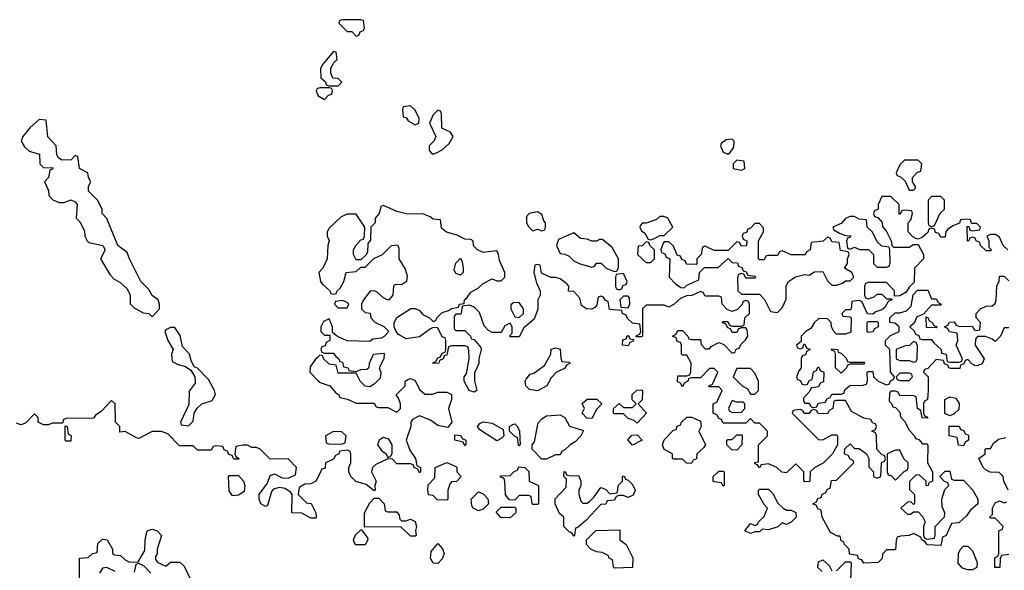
# Model space of a CAD drawing. Header units: inches. Extents: x 2701323 to 2964515, y 494916 to 722124.
# Tile 467 of 656: x 2858685 to 2863031, y 626876 to 629306. Entities that reach past the tile are written whole.
import ezdxf

# ---------------------------------------------------------------- set-up
doc = ezdxf.new("R2010")
doc.units = ezdxf.units.IN
doc.header["$MEASUREMENT"] = 0
doc.layers.add('C8652', color=7, linetype='Continuous')
doc.layers.add('C8662', color=7, linetype='Continuous')

msp = doc.modelspace()

# ---------------------------------------------------------------- linework, layer by layer
at = {"layer": 'C8652', "color": 2, "elevation": 2}
for points in [[(2860000, 629002.7), (2859998, 629002), (2859994, 628990), (2860000, 628975)], [(2860000, 627817), (2859990, 627808), (2859966.4, 627773.6), (2859964.7, 627750), (2860000, 627713.2)], [(2860000, 627286), (2859992, 627270), (2859970, 627258), (2859943.6, 627256.4), (2859918, 627242), (2859914, 627210), (2859950, 627174), (2859971.1, 627171.1), (2859992, 627130), (2859994, 627110), (2859990, 627106), (2859970, 627106), (2859930, 627128), (2859886, 627130), (2859888, 627210), (2859880.4, 627220.4), (2859856.4, 627236.4), (2859830, 627242), (2859805.4, 627234.6), (2859796, 627224), (2859778, 627162), (2859770, 627158), (2859749, 627170), (2859742, 627190), (2859742, 627210), (2859779, 627261), (2859790, 627294), (2859810, 627302), (2859843.6, 627283.6), (2859870, 627282), (2859902, 627298), (2859906, 627330), (2859870, 627368), (2859790, 627366), (2859746, 627410), (2859730, 627418), (2859710, 627418), (2859690, 627428), (2859670, 627428), (2859638, 627422), (2859634, 627390), (2859638, 627378), (2859654, 627370), (2859650, 627366), (2859630, 627366), (2859622, 627382), (2859607.3, 627387.3), (2859602, 627402), (2859587.3, 627407.3), (2859582, 627422), (2859550, 627426), (2859538, 627422), (2859530, 627406), (2859470, 627406), (2859450, 627426), (2859390, 627426), (2859339, 627479), (2859310, 627488), (2859270, 627488), (2859210, 627458), (2859200.4, 627460.4), (2859150, 627488), (2859126, 627486), (2859126, 627510), (2859108, 627530), (2859106, 627610), (2859090, 627626), (2859043.6, 627576.4), (2859019.6, 627560.4), (2859010, 627548), (2858890, 627546), (2858878, 627542), (2858874, 627526), (2858830, 627526), (2858810, 627518), (2858790, 627518), (2858766, 627530), (2858766, 627550), (2858750, 627566), (2858710, 627526), (2858690, 627518), (2858670, 627526)], [(2858948, 626810), (2858948, 626930), (2858987.3, 626932.7), (2859006, 626950), (2859026, 626954), (2859030, 626994), (2859050, 627014), (2859071.1, 627011.1), (2859094, 626970), (2859094, 626950), (2859103.6, 626943.6), (2859130, 626942), (2859150, 626922), (2859170, 626912), (2859207.3, 626912.7), (2859236.4, 626963.6), (2859238, 627010), (2859248, 627050), (2859270, 627058), (2859290.9, 627050.9), (2859311.3, 627030), (2859291.3, 626970), (2859291.3, 626948.7), (2859283.6, 626936.4), (2859283.6, 626923.6), (2859294, 626910), (2859330, 626894), (2859350, 626912), (2859391.6, 626911.6), (2859410, 626894), (2859442, 626830)], [(2859106, 626870), (2859070, 626888), (2859050, 626886), (2859036.9, 626863.1)], [(2859264, 626864), (2859234.6, 626894.6), (2859210, 626906), (2859198, 626902), (2859190, 626868)]]:
    msp.add_lwpolyline(points, dxfattribs=at)
for points in [[(2858770, 628866), (2858730, 628828.7), (2858698, 628790), (2858691.3, 628770), (2858705.4, 628745.4), (2858726, 628726), (2858772.7, 628712.7), (2858774, 628670), (2858790, 628654), (2858832.7, 628652.7), (2858830, 628646), (2858818, 628642), (2858812, 628610), (2858794, 628590), (2858811.6, 628551.6), (2858814, 628530), (2858831.6, 628511.6), (2858859.6, 628499.6), (2858880.4, 628499.6), (2858910, 628511), (2858930, 628502), (2858938, 628490), (2858934, 628430), (2858950, 628414), (2858970, 628374), (2858972, 628350), (2858982, 628330), (2858990, 628322), (2859052, 628310), (2859062, 628290), (2859042, 628250), (2859082, 628182), (2859101.4, 628161.4), (2859127.1, 628147.1), (2859158.8, 628118.8), (2859172, 628090), (2859172.7, 628052.7), (2859190, 628034), (2859230, 628012), (2859254, 628010), (2859270, 627994), (2859302, 628030), (2859302, 628050), (2859295.3, 628070), (2859269.2, 628089.2), (2859255.1, 628115.1), (2859219, 628150), (2859168.7, 628250), (2859159, 628279), (2859118, 628310), (2859068.9, 628428.9), (2859048.7, 628450), (2859048, 628470), (2859028, 628510), (2858989, 628549), (2858988.9, 628571.1), (2858998, 628590), (2858988, 628610), (2858986, 628630), (2858948, 628650), (2858942, 628702), (2858930, 628706), (2858912, 628688), (2858870, 628686), (2858856.4, 628696.4), (2858848, 628710), (2858846, 628750), (2858808.4, 628788.4), (2858802, 628862)], [(2859370, 627948), (2859350, 627948), (2859330, 627938), (2859324.7, 627930), (2859338, 627890), (2859362, 627850), (2859354, 627830), (2859358, 627798), (2859383.6, 627783.6), (2859416, 627776), (2859439.8, 627759.8), (2859458, 627730), (2859458.8, 627701.2), (2859432.7, 627667.3), (2859431.6, 627608.4), (2859394, 627530), (2859398, 627518), (2859430, 627514), (2859450, 627534), (2859455.3, 627570), (2859468.7, 627591.3), (2859489, 627611), (2859534, 627626), (2859548.4, 627651.6), (2859544, 627670), (2859518.6, 627718.6), (2859470, 627768), (2859454.6, 627774.6), (2859441.2, 627801.2), (2859434, 627830), (2859404, 627864), (2859392.9, 627912.9)], [(2858890, 627446), (2858886, 627450), (2858886, 627514), (2858894, 627510), (2858898, 627478), (2858911.6, 627471.6), (2858910, 627446)], [(2859624, 627204), (2859610, 627226), (2859606, 627290), (2859610, 627294), (2859650, 627294), (2859672, 627270), (2859678, 627250), (2859676, 627224), (2859650, 627208)]]:
    msp.add_lwpolyline(points, close=True, dxfattribs=at)
at = {"layer": 'C8662', "color": 2, "elevation": 2}
for points in [[(2860190, 629306), (2860110, 629306), (2860098, 629302), (2860094, 629290), (2860130, 629254), (2860150, 629254), (2860170, 629234), (2860182, 629238), (2860187.3, 629252.7), (2860202, 629258), (2860206, 629270), (2860202, 629302)], [(2860070, 629166), (2860022, 629110), (2860012, 629090), (2860014, 629050), (2860032.7, 629032.7), (2860038, 629018), (2860050, 629014), (2860090, 629014), (2860106, 629030), (2860090, 629046), (2860067.3, 629047.3), (2860058, 629070), (2860058, 629090), (2860068, 629112), (2860086, 629130), (2860082, 629162)], [(2860410, 628926), (2860378, 628922), (2860374, 628910), (2860378, 628878), (2860390, 628874), (2860399.6, 628859.6), (2860430, 628842), (2860446, 628850), (2860448, 628870), (2860430, 628906)], [(2860530, 628906), (2860510, 628886), (2860494, 628850), (2860522, 628790), (2860512, 628770), (2860492, 628750), (2860492, 628730), (2860499.6, 628719.6), (2860510, 628712), (2860530, 628722), (2860550, 628732), (2860580.4, 628759.6), (2860598, 628790), (2860586, 628810), (2860547.3, 628827.3), (2860546, 628890), (2860542, 628902)], [(2861830, 628778), (2861803.6, 628776.4), (2861781, 628759), (2861778, 628750), (2861790, 628722), (2861810, 628712), (2861820.4, 628719.6), (2861836.4, 628743.6), (2861838, 628770)], [(2861850, 628686), (2861834, 628670), (2861834, 628650), (2861870, 628642), (2861886, 628650), (2861882, 628682)], [(2862650, 628686), (2862590, 628686), (2862570, 628666), (2862554, 628630), (2862558, 628618), (2862572.7, 628612.7), (2862592.7, 628592.7), (2862610, 628554), (2862630, 628554), (2862638, 628562), (2862638, 628570), (2862626, 628590), (2862626, 628610), (2862647.3, 628632.7), (2862662, 628638), (2862666, 628670)], [(2862750, 628526), (2862710, 628526), (2862694, 628510), (2862694, 628410), (2862698, 628398), (2862710, 628394), (2862722, 628398), (2862747.3, 628452.7), (2862766, 628470), (2862766, 628510)], [(2860970, 628458), (2860934, 628450), (2860922, 628438), (2860922, 628410), (2860930, 628394), (2860950, 628374), (2860970, 628382), (2860990, 628374), (2861002, 628378), (2861006, 628390), (2861006, 628410), (2860998, 628418), (2860990, 628446)], [(2861530, 628438), (2861510, 628438), (2861496, 628424), (2861450, 628408), (2861432.7, 628407.3), (2861423.6, 628396.4), (2861422, 628390), (2861430, 628374), (2861443.6, 628363.6), (2861458, 628338), (2861470, 628334), (2861490, 628342), (2861510, 628354), (2861530, 628354), (2861568, 628390), (2861546, 628430)], [(2862370, 628438), (2862350, 628438), (2862330, 628428), (2862310, 628406), (2862274, 628390), (2862278, 628378), (2862303.6, 628363.6), (2862330, 628354), (2862352.7, 628352.7), (2862350, 628346), (2862338, 628342), (2862334, 628330), (2862338, 628298), (2862350, 628294), (2862370, 628302), (2862391.6, 628291.6), (2862431.6, 628291.6), (2862454, 628270), (2862454, 628230), (2862470, 628214), (2862510, 628214), (2862522, 628218), (2862527.3, 628232.7), (2862526, 628290), (2862522, 628302), (2862490, 628306), (2862470, 628326), (2862448.4, 628368.4), (2862426, 628390), (2862422, 628422), (2862390, 628426)], [(2861950, 628406), (2861930, 628406), (2861910, 628386), (2861898, 628382), (2861892.7, 628367.3), (2861878, 628362), (2861874, 628350), (2861878, 628338), (2861894, 628330), (2861892.7, 628307.3), (2861870, 628306), (2861862, 628322), (2861850, 628326), (2861812, 628288), (2861750, 628288), (2861710, 628306), (2861698, 628302), (2861692, 628270), (2861674, 628250), (2861674, 628230), (2861670, 628226), (2861627.3, 628227.3), (2861622, 628242), (2861607.3, 628247.3), (2861602, 628262), (2861587.3, 628267.3), (2861570, 628306), (2861550, 628326), (2861530, 628326), (2861523.6, 628316.4), (2861514, 628290), (2861518, 628278), (2861532.7, 628272.7), (2861538, 628258), (2861554, 628250), (2861552, 628170), (2861579.6, 628139.6), (2861603.6, 628123.6), (2861618, 628122), (2861630, 628134), (2861682, 628158), (2861686, 628190), (2861707.3, 628212.7), (2861767.3, 628212.7), (2861812, 628252), (2861830, 628234), (2861852.7, 628232.7), (2861858, 628218), (2861872.7, 628212.7), (2861878, 628198), (2861890, 628194), (2861898, 628178), (2861930, 628174), (2861934, 628170), (2861930, 628166), (2861890, 628166), (2861882, 628182), (2861870, 628186), (2861858, 628182), (2861852.7, 628167.3), (2861854, 628110), (2861870, 628094), (2861950, 628094), (2861971.6, 628071.6), (2861998, 628018), (2862030, 628014), (2862050, 628034), (2862067.3, 628072.7), (2862068.4, 628131.6), (2862078, 628150), (2862109.3, 628170.7), (2862150, 628181), (2862170, 628178), (2862192.7, 628192.7), (2862230, 628194), (2862250, 628154), (2862270, 628134), (2862290, 628134), (2862316.4, 628143.6), (2862330, 628154), (2862350, 628154), (2862366, 628170), (2862358, 628190), (2862326, 628210), (2862338, 628230), (2862338, 628250), (2862346, 628270), (2862342, 628282), (2862307.3, 628287.3), (2862302, 628322), (2862270, 628326), (2862262, 628342), (2862250, 628346), (2862231.6, 628328.4), (2862178, 628322), (2862174, 628290), (2862158, 628282), (2862151.6, 628268.4), (2862090, 628268), (2862050, 628286), (2862038, 628282), (2862030, 628266), (2861990, 628266), (2861978, 628262), (2861970, 628246), (2861950, 628246), (2861946, 628250), (2861946, 628330), (2861968, 628370), (2861967.3, 628387.3)], [(2861130, 628366), (2861063.6, 628336.4), (2861054, 628310), (2861070, 628274), (2861091.6, 628271.6), (2861110, 628262), (2861130, 628242), (2861154, 628230), (2861210, 628214), (2861222, 628218), (2861230, 628232), (2861251.6, 628231.6), (2861274, 628210), (2861310, 628194), (2861322, 628198), (2861327.3, 628212.7), (2861328, 628250), (2861300.4, 628300.4), (2861256.4, 628336.4), (2861243.6, 628336.4), (2861230, 628328), (2861210, 628328), (2861190, 628338), (2861160.4, 628340.4)], [(2861450, 628326), (2861431.6, 628308.4), (2861414, 628306), (2861412, 628270), (2861450, 628234), (2861470, 628234), (2861486, 628250), (2861486, 628290), (2861466, 628310), (2861462, 628322)], [(2860630, 628178), (2860610, 628186), (2860602, 628202), (2860609.2, 628230.8), (2860630, 628254), (2860638, 628238), (2860642, 628210), (2860642, 628190)], [(2861350, 628186), (2861318, 628182), (2861314, 628170), (2861314, 628130), (2861318, 628118), (2861330, 628114), (2861342, 628118), (2861347.3, 628132.7), (2861362, 628138), (2861366, 628150)], [(2861370, 628086), (2861350, 628086), (2861334, 628070), (2861338, 628038), (2861370, 628034), (2861378, 628050), (2861376.4, 628076.4)], [(2860110, 628066), (2860078, 628062), (2860074, 628050), (2860090, 628034), (2860130, 628034), (2860138, 628050), (2860130, 628058)], [(2860890, 628058), (2860863.6, 628056.4), (2860852.7, 628047.3), (2860852, 628030), (2860870, 627994), (2860890, 627992), (2860908, 628010), (2860908, 628030)], [(2862430, 627926), (2862426, 627930), (2862426, 627970), (2862430, 627974), (2862470, 627974), (2862474, 627970), (2862474, 627950), (2862458, 627942), (2862450, 627928)], [(2862730, 627946), (2862687.3, 627947.3), (2862686, 627994), (2862694, 627990), (2862698, 627978), (2862714, 627970), (2862718, 627958), (2862734, 627950)], [(2861370, 627866), (2861346, 627870), (2861347.3, 627892.7), (2861362, 627898), (2861368, 627912), (2861372, 627912), (2861378, 627898), (2861394, 627894), (2861392.7, 627887.3), (2861378, 627882)], [(2862630, 627886), (2862611.6, 627868.4), (2862592.7, 627867.3), (2862554, 627850), (2862554, 627810), (2862570, 627802), (2862610, 627802), (2862630, 627794), (2862642, 627798), (2862646, 627810), (2862647.3, 627867.3), (2862642, 627882)], [(2860970, 627668), (2860934.6, 627674.6), (2860918, 627690), (2860915.3, 627710), (2860920.2, 627719.8), (2860938, 627742), (2860953.6, 627746.4), (2861000.4, 627779.6), (2861028.7, 627830), (2861030, 627852), (2861050, 627858), (2861070, 627851.3), (2861072.7, 627812.7), (2861078, 627798), (2861110, 627794), (2861114, 627790), (2861098, 627782), (2861090, 627766), (2861054, 627750), (2861030, 627726), (2861012, 627690)], [(2862350, 627794), (2862410, 627794), (2862414, 627790), (2862410, 627786), (2862350, 627786), (2862338, 627782), (2862334, 627770), (2862310, 627746), (2862286, 627770), (2862286, 627830), (2862282, 627842), (2862267.3, 627847.3), (2862270, 627854), (2862294, 627850), (2862298, 627838), (2862310, 627834), (2862332.7, 627812.7), (2862338, 627798)], [(2861910, 627766), (2861850, 627766), (2861834, 627730), (2861874, 627690), (2861896.9, 627676.9), (2861910, 627654), (2861930, 627654), (2861946, 627670), (2861946, 627710), (2861930, 627746)], [(2862610, 627746), (2862570, 627746), (2862554, 627730), (2862558, 627718), (2862570, 627714), (2862610, 627714), (2862626, 627730), (2862622, 627742)], [(2861410, 627526), (2861396.4, 627536.4), (2861370, 627546), (2861350, 627566), (2861310, 627566), (2861306, 627570), (2861306, 627590), (2861330, 627612), (2861350, 627594), (2861390, 627594), (2861406, 627610), (2861388, 627628), (2861388.4, 627651.6), (2861408.4, 627671.6), (2861430, 627672), (2861434, 627670), (2861431.6, 627628.4), (2861414, 627610), (2861452, 627570)], [(2861210, 627546), (2861187.3, 627547.3), (2861168, 627570), (2861178, 627590), (2861168, 627612), (2861190, 627632), (2861231.6, 627631.6), (2861254, 627610), (2861230, 627586)], [(2861830, 627626), (2861814, 627590), (2861818, 627578), (2861832.7, 627572.7), (2861870, 627574), (2861886, 627590), (2861886, 627610), (2861878, 627618), (2861850, 627618)], [(2862790, 627558), (2862768, 627568), (2862768, 627630), (2862790, 627642), (2862816, 627636), (2862831.6, 627611.6), (2862830, 627586), (2862810, 627566)], [(2860790, 627448), (2860716.4, 627496.4), (2860706, 627510), (2860716.4, 627523.6), (2860730, 627531), (2860770, 627526), (2860818, 627498), (2860822, 627470), (2860810, 627458)], [(2860890, 627426), (2860886, 627430), (2860882, 627462), (2860870, 627466), (2860846, 627490), (2860846, 627510), (2860860.4, 627519.6), (2860870, 627522), (2860882, 627510), (2860891.3, 627490), (2860894, 627430)], [(2860990, 627366), (2860946, 627410), (2860946, 627430), (2860956.4, 627443.6), (2860973.6, 627526.4), (2860990, 627544.7), (2861010, 627558), (2861070, 627562), (2861091.1, 627551.1), (2861111.6, 627511.6), (2861172.7, 627492.7), (2861162, 627470), (2861136.9, 627443.1), (2861114, 627430), (2861090, 627406), (2861078, 627402), (2861070, 627386), (2861050, 627386), (2861010, 627366)], [(2861650, 627348), (2861628.4, 627348.4), (2861610, 627366), (2861570, 627366), (2861566, 627370), (2861566, 627390), (2861529.2, 627409.2), (2861522, 627430), (2861528.9, 627451.1), (2861570, 627494), (2861582, 627498), (2861587.3, 627512.7), (2861602, 627518), (2861606, 627530), (2861630, 627552), (2861651.6, 627551.6), (2861690, 627534), (2861692, 627510), (2861682, 627490), (2861712, 627430), (2861703.6, 627416.4), (2861674, 627390), (2861671.6, 627368.4), (2861658, 627362)], [(2860070, 627488), (2860034, 627470), (2860038, 627438), (2860052.7, 627432.7), (2860110, 627434), (2860122, 627438), (2860126, 627470), (2860107.3, 627487.3)], [(2862850, 627426), (2862828, 627428), (2862822, 627462), (2862788, 627470), (2862787.3, 627512.7), (2862831.6, 627511.6), (2862838, 627498), (2862852.7, 627492.7), (2862858, 627478), (2862872.7, 627472.7), (2862872, 627450), (2862858, 627442)], [(2860290, 627462), (2860272, 627450), (2860264.7, 627430), (2860283.5, 627403.5), (2860302, 627390), (2860310, 627374), (2860322, 627378), (2860328, 627392), (2860328.7, 627430), (2860314.6, 627454.6)], [(2860650, 627426), (2860642, 627442), (2860606, 627450), (2860606, 627474), (2860631.6, 627471.6), (2860638, 627458), (2860654, 627450), (2860654, 627430)], [(2861390, 627428), (2861368.4, 627451.6), (2861387.3, 627472.7), (2861410, 627474), (2861432, 627450)], [(2861850, 627406), (2861827.3, 627407.3), (2861806, 627430), (2861806, 627450), (2861810, 627454), (2861830, 627454), (2861850, 627474), (2861870, 627474), (2861874, 627470), (2861872, 627430)], [(2862570, 627406), (2862550, 627406), (2862514, 627390), (2862514, 627310), (2862518, 627298), (2862532.7, 627292.7), (2862550, 627274), (2862590, 627314), (2862602, 627318), (2862606, 627330), (2862606, 627350), (2862587.3, 627367.3)], [(2860570, 627186), (2860527.3, 627187.3), (2860510, 627206), (2860488.9, 627208.9), (2860486, 627230), (2860487.3, 627252.7), (2860516.4, 627283.6), (2860518, 627330), (2860570, 627352), (2860610, 627334), (2860614, 627330), (2860614, 627310), (2860634, 627290), (2860612.7, 627267.3), (2860590, 627266), (2860583.6, 627256.4), (2860574, 627230), (2860574, 627190)], [(2860950, 627166), (2860946, 627170), (2860942, 627202), (2860930, 627206), (2860890, 627206), (2860870, 627186), (2860847.3, 627187.3), (2860828.4, 627208.4), (2860826, 627270), (2860822, 627282), (2860807.3, 627287.3), (2860807.3, 627292.7), (2860850, 627294), (2860867.3, 627312.7), (2860882, 627318), (2860887.3, 627332.7), (2860914, 627330), (2860931.6, 627311.6), (2860934, 627270), (2860974, 627250), (2860974, 627170), (2860970, 627166)], [(2861170, 627172), (2861190, 627172), (2861200.4, 627179.6), (2861220.4, 627199.6), (2861250, 627242), (2861270, 627234), (2861290, 627214), (2861322, 627218), (2861328.4, 627251.6), (2861346, 627270), (2861346, 627290), (2861352.7, 627292.7), (2861358, 627278), (2861370, 627274), (2861390, 627254), (2861402, 627230), (2861392.7, 627207.3), (2861370, 627198), (2861350, 627206), (2861330, 627206), (2861318, 627202), (2861310, 627186), (2861278, 627182), (2861271.6, 627168.4), (2861250, 627166), (2861183.6, 627096.4), (2861150, 627066), (2861138, 627062), (2861134, 627030), (2861130, 627026), (2861122, 627042), (2861110, 627046), (2861086, 627070), (2861086, 627110), (2861067.3, 627127.3), (2861048, 627170), (2861048.4, 627191.6), (2861096.4, 627243.6), (2861098, 627278), (2861086, 627290), (2861087.3, 627312.7), (2861094, 627310), (2861098, 627298), (2861110, 627294), (2861152.7, 627292.7), (2861162, 627270), (2861162, 627250), (2861152, 627230), (2861152, 627210), (2861161, 627181)], [(2861790, 627248), (2861782, 627262), (2861750, 627266), (2861746, 627270), (2861746, 627290), (2861770, 627314), (2861790, 627314), (2861794, 627310), (2861794, 627250)], [(2860710, 627138), (2860686, 627150), (2860680.4, 627160.4), (2860678, 627190), (2860710, 627222), (2860730, 627214), (2860751.6, 627191.6), (2860754, 627170), (2860730, 627146)], [(2862070, 627142), (2862090, 627142), (2862111.1, 627131.1), (2862112, 627110), (2862090, 627088), (2862070, 627078), (2862050, 627086), (2862031.6, 627068.4), (2861990, 627055.3), (2861962, 627058), (2861950, 627046), (2861930, 627046), (2861910, 627038), (2861886, 627050), (2861910, 627082), (2861930, 627074), (2861942, 627078), (2861946, 627090), (2861970, 627114), (2861986, 627150), (2861970, 627166), (2861946, 627210), (2861946, 627230), (2861950, 627234), (2861990, 627234), (2862010, 627214), (2862030, 627174), (2862054, 627150)], [(2860310, 627134), (2860350, 627134), (2860359.6, 627119.6), (2860362, 627102), (2860370, 627094), (2860390, 627094), (2860410, 627102), (2860430, 627092), (2860436, 627070), (2860432, 627052), (2860434, 627030), (2860430, 627026), (2860410, 627026), (2860367.3, 627067.3), (2860206, 627066), (2860206, 627130), (2860230, 627174), (2860250, 627194), (2860270, 627194), (2860294, 627170), (2860298, 627138)], [(2860850, 627108), (2860808.4, 627108.4), (2860788, 627132), (2860810, 627154), (2860870, 627154), (2860874, 627150), (2860874, 627130)], [(2860210, 626988), (2860168.4, 626988.4), (2860160.4, 627000.4), (2860158, 627010), (2860167.3, 627032.7), (2860190, 627054), (2860194, 627054), (2860219.6, 627019.6), (2860222, 627010)], [(2861310, 626886), (2861306, 626890), (2861302, 626922), (2861286, 626930), (2861282, 626942), (2861255.3, 626955.3), (2861230, 626958), (2861206, 626970), (2861186, 626990), (2861186, 627010), (2861228.4, 627051.6), (2861334, 627054), (2861334, 627010), (2861362, 626990), (2861391.6, 626931.6), (2861390, 626888)], [(2860530, 626906), (2860510, 626908), (2860498, 626930), (2860500.4, 626959.6), (2860530, 626994), (2860551, 626971), (2860558, 626950), (2860550, 626926)], [(2862870, 626878), (2862846, 626886), (2862827.3, 626907.3), (2862828, 626950), (2862838, 626970), (2862850, 626982), (2862870, 626982), (2862890, 626962), (2862911.1, 626911.1), (2862910, 626888), (2862890, 626878)]]:
    msp.add_lwpolyline(points, close=True, dxfattribs=at)
for points in [[(2860000, 628975), (2860002, 628970), (2860030, 628954), (2860047.3, 628972.7), (2860062, 628978), (2860066, 628990), (2860062, 629002), (2860050, 629006), (2860010, 629006), (2860000, 629002.7)], [(2863046, 628290), (2863026, 628310), (2863010, 628346), (2862990, 628358), (2862970, 628358), (2862954, 628350), (2862962, 628330), (2862962, 628302), (2862974, 628290), (2862970, 628286), (2862950, 628286), (2862926, 628310), (2862922, 628322), (2862906, 628330), (2862902, 628342), (2862890, 628346), (2862878, 628342), (2862874, 628330), (2862868.4, 628328.4), (2862867.3, 628392.7), (2862874, 628394), (2862878, 628378), (2862890, 628374), (2862922, 628378), (2862926, 628390), (2862910, 628406), (2862886, 628406), (2862882, 628422), (2862870, 628426), (2862838, 628422), (2862832.7, 628407.3), (2862803.6, 628396.4), (2862779.6, 628380.4), (2862772, 628370), (2862770, 628346), (2862750, 628346), (2862742, 628362), (2862727.3, 628367.3), (2862722, 628382), (2862710, 628386), (2862698, 628382), (2862692.7, 628367.3), (2862670, 628346), (2862650, 628338), (2862640.4, 628340.4), (2862627.3, 628347.3), (2862606, 628370), (2862606, 628410), (2862618, 628422), (2862626, 628450), (2862622, 628462), (2862590, 628466), (2862578, 628462), (2862570, 628446), (2862566, 628450), (2862566, 628490), (2862530, 628526), (2862490, 628526), (2862474, 628490), (2862474, 628470), (2862458, 628462), (2862454, 628450), (2862458, 628438), (2862472.7, 628432.7), (2862491.6, 628411.6), (2862492.7, 628392.7), (2862511.3, 628371.3), (2862532, 628330), (2862534, 628310), (2862542, 628302), (2862610, 628302), (2862630, 628314), (2862650, 628314), (2862674, 628270), (2862674, 628250), (2862634, 628210), (2862632.7, 628147.3), (2862610, 628126), (2862596.9, 628103.1), (2862570, 628088), (2862546, 628086), (2862546, 628110), (2862510, 628146), (2862430, 628146), (2862418, 628142), (2862414, 628130), (2862414, 628090), (2862418, 628078), (2862430, 628074), (2862456.4, 628083.6), (2862470, 628094), (2862490, 628094), (2862510, 628074), (2862534, 628074), (2862534, 628070), (2862518, 628062), (2862503.6, 628036.4), (2862490, 628026), (2862463.6, 628016.4), (2862450, 628006), (2862427.3, 628007.3), (2862402, 628062), (2862390, 628066), (2862358, 628062), (2862354, 628030), (2862350, 628026), (2862330, 628026), (2862314, 628010), (2862318, 627998), (2862350, 627994), (2862354, 627990), (2862352.7, 627927.3), (2862330, 627918), (2862290, 627918), (2862278, 627930), (2862268, 627950), (2862266, 627970), (2862250, 627986), (2862212.7, 627987.3), (2862191.6, 627968.4), (2862176.9, 627943.1), (2862154, 627930), (2862134, 627910), (2862134, 627886), (2862114, 627870), (2862118, 627858), (2862130, 627854), (2862142, 627858), (2862146, 627874), (2862150, 627874), (2862158, 627858), (2862174, 627850), (2862158, 627842), (2862152.7, 627827.3), (2862138, 627822), (2862134, 627810), (2862134, 627770), (2862123.6, 627756.4), (2862114, 627730), (2862118, 627718), (2862130, 627714), (2862138, 627698), (2862150, 627694), (2862162, 627698), (2862170, 627714), (2862182, 627718), (2862188.4, 627751.6), (2862202, 627758), (2862207.3, 627772.7), (2862212.7, 627772.7), (2862218, 627758), (2862234, 627750), (2862232.7, 627707.3), (2862218, 627702), (2862210, 627686), (2862178, 627682), (2862172.7, 627667.3), (2862143.6, 627636.4), (2862143.6, 627623.6), (2862150, 627614), (2862170, 627614), (2862178, 627598), (2862190, 627594), (2862202, 627598), (2862210, 627614), (2862242, 627618), (2862247.3, 627632.7), (2862262, 627638), (2862270, 627654), (2862310, 627654), (2862322, 627658), (2862327.3, 627672.7), (2862348.4, 627691.6), (2862407.3, 627692.7), (2862422, 627698), (2862427.3, 627712.7), (2862426, 627750), (2862430, 627754), (2862450, 627754), (2862454, 627730), (2862474, 627710), (2862510, 627694), (2862522, 627698), (2862530, 627714), (2862542, 627718), (2862546, 627730), (2862528, 627750), (2862526, 627850), (2862506, 627870), (2862506, 627890), (2862528.4, 627911.6), (2862566, 627930), (2862566, 627950), (2862547.3, 627967.3), (2862526, 627970), (2862526, 627990), (2862548.4, 628011.6), (2862570, 628012), (2862599, 628021), (2862619, 628041), (2862628, 628092), (2862647.3, 628112.7), (2862692.7, 628112.7), (2862710, 628074), (2862730, 628074), (2862738, 628058), (2862752, 628050), (2862750, 628046), (2862710, 628046), (2862674, 628006), (2862644.7, 627995.3), (2862632.7, 627967.3), (2862614, 627950), (2862632.7, 627932.7), (2862638, 627918), (2862652.7, 627912.7), (2862658, 627898), (2862670, 627894), (2862710, 627894), (2862719.6, 627879.6), (2862752, 627850), (2862754, 627834), (2862774, 627830), (2862778, 627798), (2862790, 627794), (2862830, 627794), (2862842, 627798), (2862846, 627810), (2862818, 627870), (2862826, 627890), (2862822, 627922), (2862788.7, 627928.7), (2862782, 627942), (2862766, 627950), (2862782, 627958), (2862788.4, 627971.6), (2862810, 627972), (2862818, 627958), (2862832.7, 627952.7), (2862890, 627954), (2862898, 627938), (2862910, 627934), (2862922, 627938), (2862926, 627970), (2862906, 627990), (2862906, 628010), (2862926, 628030), (2862950, 628042), (2862976.4, 628043.6), (2862990, 628054), (2862995.3, 628070), (2862998, 628130), (2863007.3, 628152.7), (2863010, 628174), (2863030, 628174), (2863050, 628154)], [(2863050, 627946), (2863030, 627946), (2863014, 627910), (2862990, 627886), (2862976.4, 627896.4), (2862947.3, 627907.3), (2862912.7, 627907.3), (2862903.6, 627896.4), (2862902, 627870), (2862942, 627810), (2862932.7, 627787.3), (2862910, 627778), (2862900.4, 627780.4), (2862887.3, 627787.3), (2862870, 627806), (2862858, 627802), (2862852.7, 627787.3), (2862838, 627782), (2862834, 627766), (2862792.7, 627767.3), (2862786, 627770), (2862782, 627782), (2862767.3, 627787.3), (2862762, 627802), (2862730, 627806), (2862692.7, 627767.3), (2862678, 627762), (2862674, 627750), (2862694, 627730), (2862694, 627670), (2862692, 627630), (2862678, 627622), (2862674, 627610), (2862674, 627570), (2862678, 627558), (2862690, 627554), (2862692.7, 627547.3), (2862668.4, 627548.4), (2862662, 627582), (2862648, 627590), (2862642, 627642), (2862627.3, 627647.3), (2862570, 627646), (2862562, 627662), (2862550, 627666), (2862530, 627666), (2862523.6, 627656.4), (2862522, 627622), (2862532.7, 627612.7), (2862538, 627598), (2862550, 627594), (2862570, 627574), (2862572.7, 627552.7), (2862590, 627534), (2862610, 627494), (2862634, 627470), (2862638, 627458), (2862652.7, 627452.7), (2862670, 627434), (2862690, 627434), (2862692.7, 627427.3), (2862692, 627350), (2862714, 627310), (2862714, 627270), (2862698, 627262), (2862694, 627250), (2862688.9, 627248.9), (2862686, 627250), (2862686, 627270), (2862656.4, 627296.4), (2862642, 627298), (2862612.7, 627267.3), (2862612.7, 627232.7), (2862634, 627210), (2862634, 627170), (2862630, 627166), (2862618, 627178), (2862603.6, 627176.4), (2862574, 627150), (2862603.6, 627123.6), (2862616.4, 627123.6), (2862630, 627134), (2862650, 627134), (2862670, 627114), (2862682, 627090), (2862674, 627070), (2862674, 627030), (2862678, 627018), (2862690, 627014), (2862722, 627018), (2862726, 627030), (2862726, 627070), (2862767.3, 627112.7), (2862768, 627130), (2862756.4, 627156.4), (2862755.3, 627190), (2862768, 627232), (2862786, 627250), (2862782, 627262), (2862767.3, 627267.3), (2862746, 627290), (2862770, 627314), (2862790, 627314), (2862798, 627278), (2862810, 627274), (2862850, 627274), (2862892, 627230), (2862914, 627190), (2862914, 627170), (2862879.6, 627140.4), (2862863.6, 627116.4), (2862830, 627086), (2862798, 627082), (2862774, 627030), (2862758, 627022), (2862750, 626986), (2862690, 626988), (2862682, 627002), (2862666, 627010), (2862662, 627022), (2862630, 627038), (2862611.1, 627028.9), (2862572.7, 627027.3), (2862558, 627022), (2862552.7, 627007.3), (2862550, 626966), (2862510, 626966), (2862492.7, 626947.3), (2862491.6, 626928.4), (2862474, 626910), (2862410, 626908), (2862402, 626922), (2862387.3, 626927.3), (2862382, 626942), (2862347.3, 626947.3), (2862346, 626970), (2862326, 626990), (2862322, 627002), (2862310, 627006), (2862306, 627026), (2862294, 627026), (2862263.1, 627043.1), (2862226, 627110), (2862222, 627142), (2862207.3, 627147.3), (2862202, 627162), (2862186, 627170), (2862202, 627178), (2862207.3, 627192.7), (2862222, 627198), (2862227.3, 627212.7), (2862242, 627218), (2862250, 627234), (2862262, 627238), (2862267.3, 627272.7), (2862290, 627274), (2862366, 627350), (2862362, 627362), (2862350, 627366), (2862342, 627382), (2862326, 627390), (2862327.3, 627412.7), (2862350, 627434), (2862370, 627414), (2862390, 627414), (2862422, 627390), (2862432, 627370), (2862432.7, 627332.7), (2862454, 627310), (2862454, 627290), (2862470, 627282), (2862486, 627290), (2862488.4, 627351.6), (2862502, 627358), (2862506, 627370), (2862502, 627382), (2862490, 627386), (2862468, 627410), (2862466, 627470), (2862462, 627482), (2862446, 627490), (2862462, 627498), (2862466, 627510), (2862462, 627522), (2862450, 627526), (2862442, 627542), (2862410, 627548), (2862356.4, 627576.4), (2862330, 627626), (2862290, 627626), (2862278, 627622), (2862274, 627590), (2862258, 627582), (2862250, 627566), (2862208.4, 627568.4), (2862202, 627582), (2862190, 627586), (2862178, 627582), (2862170, 627568), (2862148, 627568), (2862142, 627582), (2862130, 627586), (2862098, 627582), (2862094, 627570), (2862210, 627454), (2862230, 627452), (2862270, 627474), (2862290, 627474), (2862294, 627470), (2862294, 627430), (2862272, 627390), (2862231.1, 627348.9), (2862194, 627330), (2862174, 627310), (2862172.7, 627267.3), (2862150, 627266), (2862146, 627270), (2862146, 627310), (2862110, 627346), (2862070, 627306), (2862048.7, 627308.7), (2862026, 627330), (2861990, 627346), (2861958, 627342), (2861950, 627328), (2861942, 627342), (2861930, 627346), (2861930, 627352), (2861946, 627354), (2861946, 627430), (2861986, 627470), (2861986, 627490), (2861950, 627526), (2861930, 627526), (2861910, 627546), (2861890, 627526), (2861790, 627526), (2861782, 627542), (2861770, 627546), (2861762, 627562), (2861746, 627570), (2861746, 627610), (2861762, 627618), (2861786, 627670), (2861770, 627686), (2861730, 627686), (2861726, 627690), (2861742, 627698), (2861766, 627750), (2861750, 627766), (2861730, 627766), (2861690, 627726), (2861650, 627726), (2861638, 627722), (2861634, 627710), (2861618, 627702), (2861610, 627686), (2861602, 627702), (2861588.4, 627708.4), (2861590, 627734), (2861630, 627734), (2861642, 627738), (2861647.3, 627752.7), (2861648, 627790), (2861630, 627826), (2861610, 627826), (2861606, 627830), (2861606, 627870), (2861602, 627882), (2861587.3, 627887.3), (2861582, 627902), (2861566, 627910), (2861582, 627918), (2861590, 627934), (2861610, 627934), (2861634, 627910), (2861638, 627898), (2861650, 627894), (2861690, 627894), (2861692.7, 627872.7), (2861710, 627854), (2861730, 627854), (2861736.4, 627863.6), (2861770, 627882), (2861792.7, 627872.7), (2861830, 627834), (2861842, 627838), (2861846, 627850), (2861862, 627858), (2861867.3, 627872.7), (2861890, 627894), (2861898, 627910), (2861896.4, 627936.4), (2861890, 627946), (2861870, 627946), (2861858, 627942), (2861850, 627926), (2861830, 627926), (2861822, 627942), (2861810, 627946), (2861802, 627962), (2861786, 627970), (2861790, 627974), (2861810, 627974), (2861818, 627958), (2861830, 627954), (2861870, 627954), (2861882, 627958), (2861886, 627990), (2861906, 628010), (2861906, 628050), (2861902, 628062), (2861890, 628066), (2861878, 628062), (2861872.7, 628047.3), (2861852.7, 628027.3), (2861830, 628018), (2861807.3, 628027.3), (2861786, 628050), (2861782, 628082), (2861770, 628086), (2861710, 628086), (2861702, 628102), (2861690, 628106), (2861651.6, 628088.4), (2861630, 628088), (2861603.6, 628076.4), (2861574, 628050), (2861550, 628038), (2861530, 628046), (2861450, 628046), (2861434, 628030), (2861434, 627910), (2861430, 627906), (2861406, 627906), (2861407.3, 627912.7), (2861422, 627918), (2861426, 627930), (2861422, 627962), (2861390, 627966), (2861367.3, 627987.3), (2861362, 628002), (2861346, 628010), (2861342, 628022), (2861287.3, 628027.3), (2861282, 628062), (2861270, 628066), (2861262, 628082), (2861250, 628086), (2861238, 628082), (2861232, 628048), (2861223.6, 628036.4), (2861210, 628028.7), (2861186, 628030), (2861164, 628044), (2861156.4, 628076.4), (2861130, 628106), (2861107.3, 628107.3), (2861108, 628130), (2861100.4, 628140.4), (2861070, 628162), (2861050, 628168.7), (2861028.7, 628168.7), (2860987.3, 628187.3), (2860982, 628222), (2860970, 628226), (2860958, 628222), (2860954, 628190), (2860965.4, 628145.4), (2860982, 628110), (2860982, 628090), (2860972, 628070), (2860971.1, 628028.9), (2860955.3, 627984.7), (2860910, 627946), (2860890, 627906), (2860850, 627906), (2860846, 627910), (2860858, 627922), (2860858, 627950), (2860850, 627966), (2860825.4, 627954.6), (2860810, 627926), (2860770, 627926), (2860754.6, 627934.6), (2860734.6, 627954.6), (2860713.6, 628013.6), (2860690, 628038), (2860670, 628046), (2860638, 628042), (2860634, 628010), (2860630, 628006), (2860610, 628006), (2860602, 627998), (2860602, 627942), (2860610, 627934), (2860650, 627934), (2860674, 627910), (2860678, 627898), (2860690, 627894), (2860719.6, 627859.6), (2860722, 627850), (2860711.3, 627810), (2860710.9, 627789.1), (2860692.7, 627747.3), (2860692, 627710), (2860702, 627670), (2860690, 627662), (2860669.3, 627669.3), (2860646, 627710), (2860646, 627730), (2860656.4, 627743.6), (2860668, 627810), (2860667.3, 627847.3), (2860662, 627862), (2860650, 627866), (2860590, 627866), (2860578, 627862), (2860570, 627826), (2860558, 627822), (2860554, 627810), (2860538, 627802), (2860534, 627790), (2860510, 627788), (2860508.4, 627791.6), (2860522, 627798), (2860530, 627814), (2860542, 627818), (2860550, 627834), (2860562, 627838), (2860566, 627850), (2860566, 627890), (2860562, 627902), (2860550, 627906), (2860530, 627946), (2860510, 627948), (2860498, 627942), (2860450, 627906), (2860390, 627898), (2860356.4, 627916.4), (2860346, 627930), (2860338, 627950), (2860338, 627970), (2860348.9, 627991.1), (2860411.6, 628031.6), (2860430, 628032), (2860450, 628022), (2860464.7, 628004.7), (2860494, 627990), (2860510, 627974), (2860522, 627978), (2860526, 627990), (2860550, 628014), (2860578, 628022), (2860590, 628032), (2860622, 628038), (2860626, 628050), (2860646, 628054), (2860648, 628070), (2860660.4, 628079.6), (2860676.4, 628103.6), (2860710, 628122), (2860730, 628142), (2860770, 628162), (2860790, 628154), (2860810, 628154), (2860826, 628170), (2860826, 628190), (2860803.1, 628243.1), (2860798, 628270), (2860790, 628286), (2860730, 628278), (2860706, 628290), (2860687.3, 628307.3), (2860686, 628330), (2860676.4, 628336.4), (2860650, 628338), (2860615.3, 628355.3), (2860568.4, 628368.4), (2860546, 628386), (2860542, 628422), (2860510, 628426), (2860496.4, 628436.4), (2860467.3, 628447.3), (2860390, 628448.7), (2860350, 628459), (2860290, 628486), (2860278, 628482), (2860272, 628450), (2860254, 628430), (2860254, 628410), (2860234, 628390), (2860232.7, 628332.7), (2860222, 628318), (2860219.6, 628280.4), (2860212.7, 628267.3), (2860190, 628246), (2860170, 628246), (2860158, 628270), (2860158, 628290), (2860168, 628310), (2860190, 628334), (2860202, 628338), (2860207.3, 628352.7), (2860208, 628390), (2860170, 628448), (2860130, 628448), (2860103.6, 628436.4), (2860050, 628386), (2860042, 628370), (2860042, 628350), (2860051.3, 628331.3), (2860044.7, 628310), (2860042, 628250), (2860022, 628210), (2860004.7, 628190), (2860012, 628150), (2860019.6, 628139.6), (2860054, 628110), (2860058, 628098), (2860070, 628094), (2860082, 628098), (2860086, 628110), (2860099, 628121), (2860115.3, 628150), (2860126, 628190), (2860170, 628194), (2860190, 628214), (2860210, 628214), (2860247.3, 628252.7), (2860286, 628270), (2860326, 628310), (2860352.7, 628312.7), (2860358, 628298), (2860358, 628250), (2860385.4, 628205.4), (2860395.3, 628175.3), (2860391.3, 628150), (2860370, 628135.3), (2860342, 628138), (2860334, 628130), (2860331.3, 628090), (2860314, 628070), (2860310, 628068), (2860290, 628078), (2860263.1, 628103.1), (2860250, 628108.7), (2860231.6, 628108.4), (2860202, 628070), (2860194, 628050), (2860194, 628030), (2860210, 628014), (2860231.1, 628011.1), (2860234, 627990), (2860251.6, 627971.6), (2860291.6, 627951.6), (2860314, 627930), (2860292.7, 627907.3), (2860279.6, 627900.4), (2860243.6, 627896.4), (2860230, 627886), (2860130, 627888), (2860087.3, 627907.3), (2860066, 627926), (2860066, 627950), (2860050, 627986), (2860025.4, 627974.6), (2860014, 627950), (2860014, 627930), (2860030, 627914), (2860054, 627914), (2860054, 627890), (2860038, 627882), (2860032.7, 627867.3), (2860018, 627862), (2860014, 627850), (2860018, 627838), (2860030, 627834), (2860070, 627834), (2860079.6, 627819.6), (2860094, 627810), (2860098, 627798), (2860110, 627794), (2860114, 627774), (2860134, 627770), (2860138, 627758), (2860170, 627754), (2860190, 627762), (2860216.4, 627763.6), (2860227.3, 627772.7), (2860228, 627790), (2860246, 627830), (2860290, 627834), (2860294, 627830), (2860292, 627810), (2860272, 627770), (2860278, 627750), (2860276, 627724), (2860250, 627698), (2860230, 627686), (2860210, 627688), (2860188, 627710), (2860170, 627746), (2860090, 627746), (2860082, 627782), (2860050, 627786), (2860026, 627810), (2860022, 627822), (2860010, 627826), (2860000, 627817)], [(2860000, 627713.2), (2860006.4, 627706.4), (2860054, 627690), (2860079.6, 627659.6), (2860094, 627650), (2860098, 627638), (2860131.6, 627631.6), (2860170, 627614), (2860250, 627614), (2860258, 627598), (2860270, 627594), (2860310, 627594), (2860350, 627574), (2860366, 627590), (2860366, 627610), (2860356.4, 627636.4), (2860346, 627650), (2860386, 627690), (2860386, 627710), (2860400.4, 627719.6), (2860410, 627722), (2860430, 627714), (2860450, 627674), (2860472.7, 627652.7), (2860507.3, 627652.7), (2860530, 627662), (2860570, 627662), (2860590, 627652), (2860591.3, 627630), (2860578, 627590), (2860592, 627530), (2860574, 627506), (2860530, 627515.3), (2860498, 627538), (2860450, 627558), (2860418, 627542), (2860411.3, 627530), (2860410.8, 627510), (2860391, 627450), (2860406.8, 627406.8), (2860432, 627370), (2860438, 627338), (2860454, 627330), (2860454, 627310), (2860450, 627306), (2860442, 627322), (2860426, 627330), (2860422, 627342), (2860410, 627346), (2860350, 627346), (2860330, 627366), (2860310, 627368), (2860256.9, 627343.1), (2860242, 627330), (2860238, 627310), (2860258, 627270), (2860252, 627250), (2860254, 627230), (2860250, 627226), (2860214, 627254), (2860168, 627268), (2860146, 627290), (2860138, 627310), (2860138, 627330), (2860146, 627350), (2860146, 627390), (2860142, 627402), (2860130, 627406), (2860098, 627402), (2860094, 627390), (2860078, 627382), (2860070, 627366), (2860034, 627350), (2860032.7, 627327.3), (2860018, 627322), (2860000, 627286)], [(2863048, 627230), (2863028, 627270), (2863026, 627290), (2863007.3, 627307.3), (2862968.9, 627308.9), (2862950, 627318), (2862938, 627330), (2862918, 627370), (2862946, 627390), (2862946, 627410), (2862950, 627414), (2862970, 627414), (2862983.1, 627436.9), (2863004.7, 627455.3), (2863038, 627462)], [(2863050, 626946), (2863018, 626942), (2863012.7, 626927.3), (2863011.3, 626888.7), (2862988.4, 626888.4), (2862988.4, 626931.6), (2863002, 626938), (2863006, 626950), (2863006, 627050), (2863022, 627058), (2863026, 627070), (2862990, 627106), (2862970, 627106), (2862966, 627110), (2862978, 627122), (2862978, 627150), (2862990, 627174), (2863010, 627182), (2863030, 627174), (2863042, 627178)], [(2862226, 626870), (2862208, 626888), (2862210, 626914), (2862230, 626922), (2862256.9, 626896.9), (2862270, 626874)], [(2862290, 626874), (2862330, 626914), (2862350, 626914), (2862354, 626910), (2862352, 626830)]]:
    msp.add_lwpolyline(points, dxfattribs=at)

doc.saveas('drawing.dxf')
